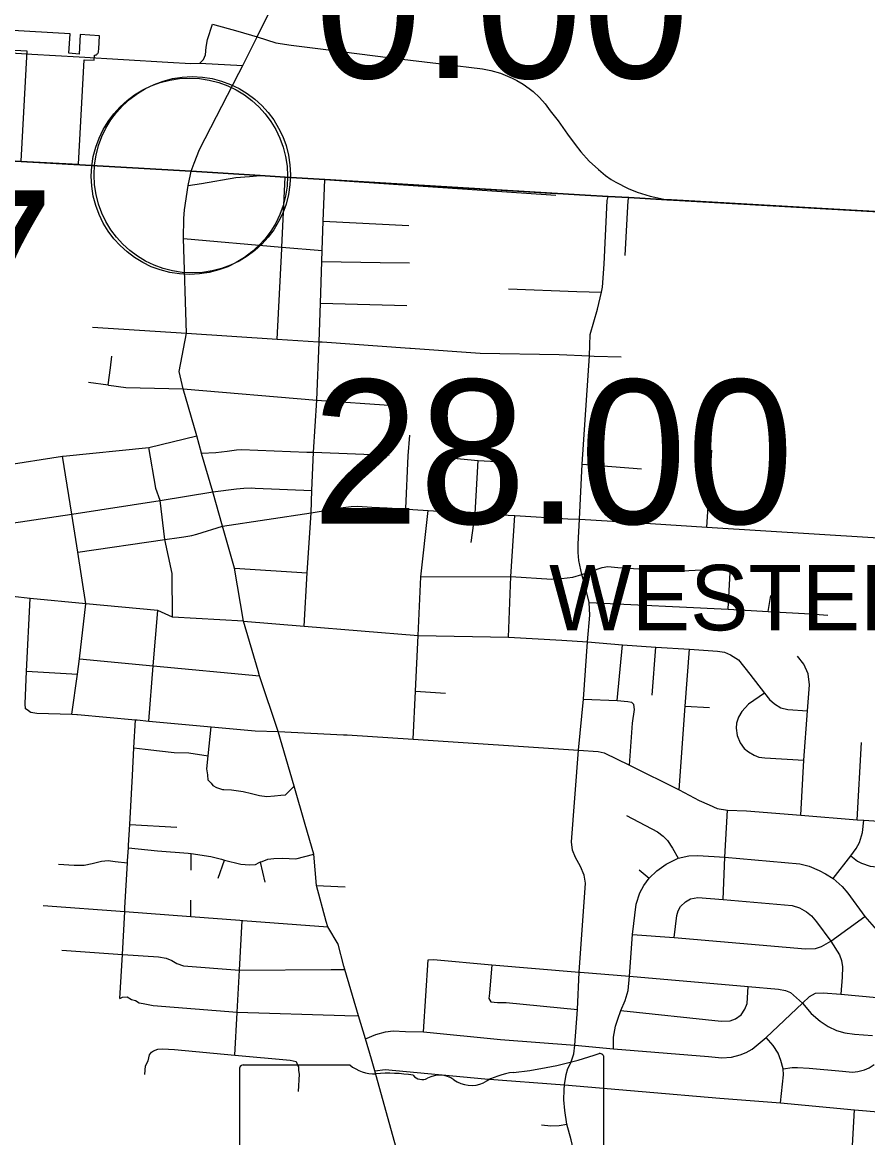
# Model space of a CAD drawing. Extents: x 1659811 to 1934326, y 644115 to 934867.
# Drawn here: x 1846268 to 1852727, y 769950 to 778471 of the extents above; entities that cross this region are included whole.
import ezdxf

# ---------------------------------------------------------------- set-up
doc = ezdxf.new("R2010")
doc.units = 0
for name, color, linetype in [('Default', 7, 'Continuous'), ('GM_X_City_Street', 7, 'Continuous'), ('GM_X_Corporation', 7, 'Continuous'), ('GM_X_Corporation_Text', 7, 'Continuous'), ('GM_X_County', 7, 'Continuous'), ('GM_X_State_Route', 7, 'Continuous'), ('GM_X_State_Shield', 7, 'Continuous'), ('GM_X_Township_Road', 7, 'Continuous')]:
    doc.layers.add(name, color=color, linetype=linetype)

msp = doc.modelspace()

# ---------------------------------------------------------------- linework, layer by layer
at = {"layer": 'Default'}
for centre in [(1847545.6, 777295.2), (1847545.6, 777295.2), (1847567.1, 777306.1)]:
    msp.add_circle(centre, 750, dxfattribs=at)
at = {"layer": 'GM_X_City_Street'}
for points in [[(1846702.3, 778207.4), (1847381, 778167.5), (1847555.8, 778157.5), (1847623.4, 778159.2), (1847653.3, 778186.9), (1847667.9, 778221.6), (1847672.8, 778281.2), (1847683.2, 778338.5), (1847722, 778457.4)], [(1847722, 778457.4), (1847914.9, 778402.9), (1848062.5, 778361.2)], [(1848062.5, 778361.2), (1848204.3, 778313.9), (1848323.1, 778296.8), (1848668.1, 778252.1), (1848705.3, 778247.5)], [(1845512.2, 778280), (1846301.4, 778231), (1846340, 778228.7)], [(1848705.3, 778247.5), (1849084.9, 778200.7), (1849491.2, 778152), (1849783.3, 778116.7), (1849846.9, 778103.7), (1849921.7, 778081.4), (1850011.8, 778043.8), (1850045.8, 778026), (1850093.8, 777997.9), (1850139.5, 777966.3), (1850171.2, 777941.7), (1850218.9, 777897.4), (1850262, 777848.5), (1850300.1, 777795.7), (1850361.8, 777717.8), (1850434.6, 777615.7), (1850491.1, 777538.6), (1850535.8, 777480.6), (1850600, 777410.1), (1850669.3, 777345.7), (1850724, 777300.4), (1850767.5, 777270.4), (1850801.7, 777249.3), (1850896.3, 777202), (1850966.5, 777173.6), (1851065.3, 777144.1), (1851193, 777115.8), (1851228.1, 777113.8), (1851242.2, 777113)], [(1847623.4, 778159.2), (1847952.9, 778140.1)], [(1847535.7, 777223.9), (1847636.2, 777240.2), (1847899.6, 777286), (1848003.3, 777293.9)], [(1848003.3, 777293.9), (1848085.5, 777300.2), (1848275.6, 777289.2), (1848580.5, 777270.7), (1850346.1, 777164.3)], [(1848085.5, 777300.2), (1848275.6, 777289.2), (1848580.5, 777270.7), (1850344.5, 777150.3)], [(1848251.4, 776751), (1848251.5, 776753.6), (1848275.6, 777289.2)], [(1848474.8, 774723.1), (1848481.2, 774895.1), (1848493.4, 775186.1), (1848517.8, 775585.8), (1848536.4, 776026.8), (1848536.5, 776030.6), (1848545.7, 776325), (1848555.7, 776643.2), (1848558.3, 776727.2), (1848558.4, 776731.3), (1848567.4, 776951.3), (1848580.5, 777270.7)], [(1850524.9, 774675.4), (1850544.8, 775094.5), (1850602.9, 775922.8), (1850607.5, 776085.4), (1850663.7, 776279.5), (1850693.2, 776410.2), (1850701.6, 776447.7), (1850713.1, 776623.9), (1850736.1, 777109.6), (1850743.6, 777141.3)], [(1850874, 776688.6), (1850896, 777109.4), (1850903.2, 777132.2)], [(1851193, 777115.8), (1851228.1, 777113.8), (1853976.6, 776957.1), (1854745.5, 776908), (1855849, 776844), (1860837.1, 776510.3)], [(1851242.2, 777113), (1853976.6, 776957.1), (1854745.5, 776908), (1855849, 776844), (1860837.1, 776510.3)], [(1848567.4, 776951.3), (1849220.9, 776919.1)], [(1847499.2, 776818.4), (1848251.5, 776753.6), (1848558.3, 776727.2)], [(1848215.5, 776051.7), (1848250.9, 776741), (1848251.4, 776751)], [(1848555.7, 776643.2), (1849003.1, 776637.4)], [(1849003.1, 776637.4), (1849003.1, 776637.4), (1849226.8, 776634.5)], [(1849982.2, 776435.3), (1850504.8, 776414.8), (1850693.2, 776410.2)], [(1848545.7, 776325), (1849205.5, 776306.6)], [(1846805.9, 776141.3), (1847521.8, 776097.1)], [(1847521.8, 776097.1), (1848215.5, 776051.7), (1848530.5, 776031), (1848536.5, 776030.6), (1848556.3, 776029.2), (1848559.7, 776028.9)], [(1848559.7, 776028.9), (1849228.6, 775981), (1849234, 775980.6)], [(1849234, 775980.6), (1849766.4, 775942.5), (1850368.8, 775934.4), (1850602.9, 775922.8), (1850636.5, 775921.7)], [(1846941.9, 775832.6), (1846953.4, 775920.8)], [(1850636.5, 775921.7), (1850844.4, 775915.2)], [(1846924.6, 775700.4), (1846941.9, 775832.6), (1846941.9, 775832.6)], [(1846774, 775721.5), (1846924.6, 775700.4), (1846928, 775699.9)], [(1846928, 775699.9), (1846929.1, 775699.7), (1847058.4, 775681.6), (1847496.8, 775671.6)], [(1847496.8, 775671.6), (1848517.8, 775585.8), (1849107.9, 775544.2)], [(1846581.4, 775157.7), (1847234.2, 775224.2), (1847601.9, 775312.1)], [(1849199.4, 774757.9), (1849215.8, 775158.6), (1849230.2, 775316.3)], [(1847289.6, 774910.6), (1847288.8, 774912.8), (1847234.2, 775224.2)], [(1845662, 775011.9), (1846119.4, 775086.5), (1846574.8, 775157), (1846581.4, 775157.7)], [(1846754.5, 774027.6), (1846692.2, 774423.5), (1846646.1, 774713.3), (1846574.8, 775157)], [(1847637.9, 775179.4), (1847747.5, 775184.9), (1847834.3, 775195.9), (1847904, 775205.7), (1847943.1, 775208.2), (1848443, 775188.2)], [(1848443, 775188.2), (1848493.4, 775186.1), (1849072.3, 775164.5)], [(1849435.4, 775120.9), (1849462.1, 775147.5), (1849509.3, 775147.5), (1849751.4, 775123.3), (1849986.2, 775110), (1850012.9, 775094.3), (1850015.3, 775076.1), (1850011.7, 775013.1)], [(1851497, 774614.9), (1851535.7, 775203.2)], [(1849697.4, 774496.3), (1849727.2, 774719), (1849751.4, 775123.3)], [(1850544.8, 775094.5), (1850999.9, 775061.1)], [(1845862, 774597.3), (1846187, 774645.8), (1846646.1, 774713.3), (1847320.6, 774818.8), (1847722.8, 774885.3)], [(1847357.9, 774520), (1847320.6, 774818.8), (1847289.6, 774910.6)], [(1847722.8, 774885.3), (1847905.2, 774907.3), (1847960.2, 774913.4), (1848017.7, 774914.7), (1848047, 774913.4)], [(1848047, 774913.4), (1848481.2, 774895.1)], [(1847797.6, 774622.4), (1848474.8, 774723.1), (1848718.8, 774763.8), (1848781.8, 774772.3), (1848830.2, 774774.7), (1848939.1, 774767.4), (1849056.6, 774761.3), (1849370.1, 774742), (1849727.2, 774719), (1850031, 774704.5), (1850435.3, 774679.1), (1850524.9, 774675.4), (1850528.1, 774675.2)], [(1848422.7, 773857.2), (1848444.6, 774266.7), (1848474.8, 774723.1)], [(1849254.6, 772993.9), (1849272, 773361.5), (1849292.1, 773786.1), (1849313.2, 774233.8), (1849370.1, 774742)], [(1849983.8, 773774.8), (1850000.8, 774237.2), (1850031, 774704.5)], [(1847602.1, 774561.7), (1847797.6, 774622.4)], [(1850409.4, 770316.4), (1850411.4, 770354.5), (1850423, 770434), (1850436.6, 770478.6), (1850459.8, 770521.3), (1850483.1, 770591.1), (1850488.9, 770657.1), (1850510.3, 770930.5), (1850523.9, 771215.1), (1850570.7, 771893.9), (1850560.9, 771956.7), (1850533.5, 772021.5), (1850494.2, 772090.2), (1850470.6, 772147.1), (1850464.8, 772209.9), (1850517.2, 772909.9), (1850555, 773301.6), (1850586.7, 773738.5), (1850603.6, 773941.9), (1850598.8, 774038.7), (1850569.7, 774164.6), (1850543.1, 774251.7), (1850520.1, 774359.5), (1850514, 774420), (1850514, 774484.1), (1850524.9, 774675.4)], [(1850528.1, 774675.2), (1851067.2, 774642.7), (1851497, 774614.9), (1852768, 774536.2), (1853358.7, 774501.1), (1854637.4, 774417.4)], [(1846692.2, 774423.5), (1847357.9, 774520), (1847466.9, 774535.8), (1847502.3, 774540.9)], [(1847502.3, 774540.9), (1847563.7, 774549.8), (1847602.1, 774561.7)], [(1847415.3, 773926.6), (1847413.6, 774261.5), (1847357.9, 774520)], [(1847890.5, 774302), (1848444.6, 774266.7)], [(1850313.2, 774217.8), (1850388.1, 774222.7), (1850475.3, 774232.4), (1850543.1, 774251.7), (1850698, 774307.4), (1850741.6, 774314.7), (1850819.1, 774307.4), (1851262.1, 774278.4), (1851509.1, 774290.5)], [(1849313.2, 774233.8), (1849997.8, 774237.2)], [(1849997.8, 774237.2), (1850000.8, 774237.2), (1850313.1, 774217.8), (1850313.2, 774217.8)], [(1851661.6, 773987.9), (1851677.3, 774268.5)], [(1847957.7, 773895.2), (1847415.3, 773926.6), (1847303.1, 773978.5), (1846754.5, 774027.6), (1846328.8, 774070.6), (1846193.7, 774084.9), (1845860, 774116.7), (1845831.4, 774123.8), (1845810.9, 774142.3), (1845803.8, 774177)], [(1852291, 773951.5), (1852303.2, 774184)], [(1846320.4, 773208.2), (1846292.6, 773225.8), (1846289.5, 773263.9), (1846300.1, 773514.1), (1846328.8, 774070.6)], [(1846647.8, 773184.6), (1846688.8, 773492.4), (1846704.2, 773607.7), (1846754.5, 774027.6)], [(1850598.8, 774038.7), (1851661.6, 773987.9), (1851966.6, 773970.9), (1852291, 773951.5), (1852421.8, 773941.9)], [(1851966.6, 773970.9), (1851986, 774092)], [(1847235.3, 773133.1), (1847268.9, 773555.1), (1847303.1, 773978.5)], [(1847957.7, 773895.2), (1848422.7, 773857.2), (1849292.1, 773786.1), (1849983.8, 773774.8), (1850389.3, 773750.4)], [(1850389.3, 773750.4), (1850586.7, 773738.5), (1850853, 773716.7), (1851107.2, 773697.3), (1851366.2, 773682.8), (1851579.3, 773668.3), (1851632.5, 773658.6), (1851678.5, 773639.2), (1851739, 773600.5), (1851826.2, 773491.5), (1851937.4, 773346.4), (1851976, 773298.5), (1852016.1, 773264.5), (1852062.5, 773235.1), (1852116.5, 773221.3), (1852266.3, 773212)], [(1850812.9, 773290.7), (1850853, 773716.7)], [(1851080.2, 773330.9), (1851107.2, 773697.3)], [(1851287.1, 772606.5), (1851333.4, 773247.5), (1851366.2, 773682.8)], [(1846704.2, 773607.7), (1847268.9, 773555.1), (1848081.1, 773479.4)], [(1852215.4, 772415), (1852240.1, 772835.1), (1852266.3, 773212), (1852281.4, 773409.2), (1852271.7, 773494), (1852240.2, 773569), (1852191.8, 773629.5)], [(1846300.1, 773514.1), (1846688.8, 773492.4)], [(1849272, 773361.5), (1849501.3, 773346.1)], [(1851937.4, 773346.4), (1851816.9, 773261.4), (1851765.9, 773205.8), (1851739.7, 773162.6), (1851725.8, 773117.7), (1851722.7, 773077.6), (1851728.8, 773023.6), (1851752, 772967.9), (1851784.5, 772924.7), (1851816.9, 772896.9), (1851858.6, 772873.7), (1851894.1, 772858.3), (1851942, 772852.1), (1852240.1, 772835.1)], [(1850555, 773301.6), (1850812.9, 773290.7), (1850894.8, 773281.5), (1850922.6, 773276.8), (1850941.1, 773259.9)], [(1850907.2, 772796.5), (1850930.3, 773117.7), (1850944.2, 773221.3), (1850941.1, 773259.9)], [(1846320.4, 773208.2), (1846334.3, 773200), (1846378.2, 773193.4), (1846647.8, 773184.6), (1846684, 773183.5), (1846689.1, 773183)], [(1846689.1, 773183), (1847133.6, 773142.5), (1847145.5, 773141.4), (1847235.3, 773133.1), (1847711.4, 773088.9), (1848048.3, 773057.7), (1848222.7, 773052.9)], [(1851333.4, 773247.5), (1851517.2, 773236.7)], [(1847109.7, 772716.7), (1847121.6, 772928.4), (1847133.6, 773142.5)], [(1847688.7, 772866.6), (1847711.4, 773088.9)], [(1848222.7, 773052.9), (1848723.2, 773029.1), (1848750.6, 773027.2)], [(1848750.6, 773027.2), (1849254.6, 772993.9), (1850517.2, 772909.9), (1850667.8, 772900), (1850712.5, 772890.7), (1850907.2, 772796.5), (1851287.1, 772606.5), (1851440, 772526.2), (1851515.7, 772492.2), (1851577.5, 772466), (1851656.2, 772453.6), (1851801.4, 772447.4), (1852215.4, 772415), (1852646.3, 772379.5), (1852697.3, 772376.4), (1852923.1, 772361)], [(1847121.6, 772928.4), (1847205.8, 772918.1), (1847315.5, 772905.6), (1847427.3, 772893), (1847541.2, 772890.4), (1847688.7, 772866.6)], [(1852646.3, 772379.5), (1852678.7, 772969.5)], [(1847710.1, 772658.1), (1847688.6, 772682.6), (1847685.5, 772722.7), (1847678.5, 772767), (1847688.7, 772866.6)], [(1847079.7, 772184.3), (1847088.7, 772343.7), (1847109.7, 772716), (1847109.7, 772716.7)], [(1847710.1, 772658.1), (1847723.7, 772639.7), (1847751.4, 772625), (1847797.1, 772610), (1847802.4, 772609.8), (1847808.8, 772609.7)], [(1847808.8, 772609.7), (1847867, 772608.3), (1847954.7, 772596.3), (1848018.4, 772578.8), (1848080, 772563.4), (1848137.8, 772556), (1848193.9, 772560.8), (1848244.1, 772567.6), (1848278.2, 772570.8), (1848346.3, 772635.9)], [(1850884.8, 772412.1), (1851120.3, 772286.4), (1851165.4, 772253.1), (1851196.8, 772219.7), (1851236.1, 772160.9), (1851279.3, 772086.3), (1851359.7, 772103.9), (1851430.4, 772105.9), (1851634.5, 772092.2), (1852209.6, 772043.1), (1852280.2, 772023.5), (1852356.8, 771992.1), (1852405.8, 771966.5), (1852462.7, 771929.3), (1852531.4, 771868.4), (1852575.6, 771819.4), (1852704.1, 771639.8), (1852795.4, 771537.7)], [(1851622.7, 771770.3), (1851634.5, 772092.2), (1851656.2, 772453.6)], [(1847088.7, 772343.7), (1847448.7, 772323.5)], [(1852462.7, 771929.3), (1852598.2, 772103.9), (1852638.6, 772160.1), (1852664.8, 772206.5), (1852686.5, 772282.2), (1852697.3, 772376.4)], [(1847052.8, 771705.2), (1847072.3, 772051.2), (1847073.1, 772065.7), (1847078.6, 772163.6), (1847079.7, 772183), (1847079.7, 772184.3)], [(1847078.6, 772163.6), (1847300.8, 772142.6), (1847534.4, 772125.2), (1847559.4, 772121.4), (1847707.8, 772099.1), (1847789.3, 772077.2), (1847814, 772071), (1847938.5, 772039.7), (1848004.4, 772034.2), (1848050.4, 772037.1), (1848078.8, 772052.5), (1848088, 772056), (1848143.3, 772077.1), (1848189.4, 772082), (1848255.5, 772086.5), (1848357.4, 772080.1), (1848494.6, 772116.9)], [(1846544.5, 772039.9), (1846664.4, 772031.1), (1846740.4, 772031.3), (1846802.7, 772045.9), (1846873, 772062.3), (1846925.1, 772067.1), (1846977, 772059.9), (1847072.3, 772051.2)], [(1847557.8, 771994), (1847558.8, 772078.9), (1847558.8, 772079)], [(1847558.8, 772079), (1847559.4, 772121.4)], [(1847764.2, 771933.5), (1847814, 772071)], [(1850785.7, 770629.9), (1850785.7, 770719.1), (1850799.3, 770802.5), (1850818.6, 770854.9), (1850841.9, 770920.8), (1850874.5, 770998.5), (1850896, 771075.9), (1850906, 771183.6), (1850929.7, 771502.7), (1850958, 771734.3), (1850985, 771822.1), (1851017.7, 771875.9), (1851057.5, 771933.2), (1851116.4, 771990.1), (1851187, 772041.1), (1851279.3, 772086.3)], [(1852598.2, 772103.9), (1852649.2, 772062.7), (1852680.6, 772047), (1852745.3, 772025.4), (1852924, 772007.8), (1853055.4, 771999.9), (1853338.1, 771980.3)], [(1848123.5, 771903.2), (1848088, 772056), (1848087, 772060.3)], [(1850980.9, 771997.9), (1851057.5, 771933.2)], [(1848515.4, 771878.1), (1848679.8, 771869.4), (1848679.8, 771869.4)], [(1848679.8, 771869.4), (1848734.6, 771866.5)], [(1846427.6, 771724), (1847051.3, 771677.3), (1847555.8, 771639.5), (1847929.1, 771611.5), (1847947.2, 771610.1), (1847954.4, 771609.6)], [(1847555.8, 771639.5), (1847556.5, 771766)], [(1851247.9, 771479.8), (1851269.5, 771646.6), (1851279.3, 771683.9), (1851296.9, 771717.3), (1851336.2, 771752.6), (1851373.5, 771774.2), (1851428.4, 771786), (1851622.7, 771770.3), (1852150.7, 771723.2), (1852205.6, 771705.5), (1852259.6, 771675.1), (1852297.9, 771645.6), (1852336.1, 771600.5), (1852445.1, 771451.3), (1852511.8, 771347.3), (1852526.5, 771304.2), (1852533.4, 771256.1), (1852532.4, 771176.6), (1852521.2, 771045.7)], [(1847014, 771013.2), (1847032.9, 771350.8), (1847051.3, 771677.3), (1847052.8, 771704.2), (1847052.8, 771705.2)], [(1850929.7, 771502.7), (1851247.9, 771479.8), (1852251.7, 771392.5), (1852329.3, 771396.4), (1852375.4, 771410.1), (1852445.1, 771451.3), (1852704.1, 771639.8)], [(1847909.9, 770905.9), (1847910.1, 770909.3), (1847927.1, 771230.4), (1847947.2, 771610.1)], [(1847954.4, 771609.6), (1848602.3, 771561.1)], [(1846570.1, 771384.1), (1847032.9, 771350.8), (1847035.7, 771350.6)], [(1847035.7, 771350.6), (1847308.9, 771331), (1847366.7, 771321.6), (1847410.3, 771304.6), (1847449.8, 771281.6), (1847499.4, 771262.5), (1847927.1, 771230.4), (1848627.8, 771235.4)], [(1849332.9, 770758.1), (1849369.7, 771309.7)], [(1849369.7, 771309.7), (1849409.1, 771311), (1849855.5, 771270.3), (1850523.9, 771215.1), (1850530.2, 771214.6)], [(1848627.8, 771235.4), (1848731.5, 771236.1)], [(1849855.5, 771270.3), (1849837.1, 771053.6), (1849831.9, 771014.2), (1849847.6, 770988), (1849898.9, 770984), (1849965.3, 770982.9), (1850510.3, 770930.5)], [(1850530.2, 771214.6), (1850906, 771183.6), (1851813.4, 771104.8), (1852045.8, 771085.1), (1852098.4, 771074.6), (1852136.5, 771058.9), (1852229.7, 770978.7), (1852295.3, 770900), (1852363.6, 770839.6), (1852425.3, 770798.9), (1852488.4, 770769.9), (1852552.7, 770751.6), (1852626.2, 770741.1), (1852762.7, 770731)], [(1849195.6, 770762.8), (1849332.9, 770758.1), (1849922.5, 770701.7), (1850488.9, 770657.1), (1850785.7, 770629.9), (1851511, 770569.8), (1851611.9, 770560.1), (1851685.6, 770565.9), (1851751.7, 770583.5), (1851799, 770601.9), (1851844.9, 770626.8), (1851951.3, 770714.8), (1852229.7, 770978.7), (1852283.5, 771030), (1852328.2, 771053.6), (1852387.2, 771057.5), (1852521.2, 771045.7), (1852933.5, 771009), (1853206.6, 770985.2), (1853281.1, 770969.5), (1853310.6, 770940.1), (1853308.6, 770883.2), (1853230.8, 770681.3)], [(1850841.9, 770920.8), (1851608, 770841.3), (1851675.9, 770843.2), (1851716.2, 770857.9), (1851759.6, 770889.5), (1851788.5, 770931.5), (1851805.5, 770974.8), (1851813.4, 771104.8)], [(1847014, 771013.2), (1847034.2, 771024.8), (1847068.3, 771026), (1847103.8, 771007.2), (1847133.6, 770998.5), (1847161.3, 770981.8), (1847191.1, 770975.1), (1847268.8, 770959.3), (1847910.1, 770909.3), (1848732.6, 770883.6)], [(1847892.6, 770580.9), (1847909.9, 770905.9), (1847909.9, 770905.9)], [(1848732.6, 770883.6), (1848837.8, 770880.3)], [(1848889.1, 770705.6), (1848969.1, 770739.8), (1849042.7, 770759.4), (1849100.5, 770766), (1849195.6, 770762.8)], [(1852061, 770215.7), (1852082.6, 770429.9), (1852080, 770475.8), (1852064.2, 770540.2), (1852043.2, 770595.3), (1852005.1, 770654.4), (1851951.3, 770714.8)], [(1847255, 770605), (1847271.2, 770614.6), (1847303.5, 770627.9), (1847339.5, 770629.1), (1847431.4, 770622.9), (1847892.6, 770580.9), (1848313.6, 770542.5), (1848359.4, 770533.4), (1848368.9, 770513.2)], [(1847205.2, 770433.8), (1847210.7, 770499.8), (1847229.5, 770537.4), (1847240.5, 770583.3), (1847255, 770605)], [(1848378.3, 770302.6), (1848387.2, 770436.6), (1848379.8, 770462.8), (1848380.5, 770492.8), (1848368.9, 770513.2)], [(1848962.6, 770460.1), (1849041.4, 770470.6), (1849803, 770399.7), (1850411.4, 770354.5), (1851598.6, 770251.3), (1852061, 770215.7), (1852626.3, 770163.3), (1853261.4, 770110.1), (1853540.6, 770086.9), (1853878.1, 770057.8), (1853951.8, 770048.1), (1854004.2, 770034.5), (1854097.3, 769997.6), (1854458, 769830.9)], [(1852080, 770475.8), (1852150.9, 770486.3), (1852188.8, 770486.3)], [(1852188.8, 770486.3), (1852190.3, 770486.3), (1852279.6, 770482.4), (1852535.6, 770457.4), (1852610.5, 770450.9), (1852652.5, 770454.8), (1852702.4, 770467.9), (1852739.2, 770485), (1852776.8, 770510.4)], [(1850384, 768576.7), (1850399.2, 768624.5), (1850469.9, 769546.5), (1850485, 769732), (1850488.9, 769786.3), (1850483.1, 769844.4), (1850461.8, 769933.7), (1850428.8, 770053.9), (1850413.3, 770158.6), (1850405.6, 770240.1), (1850409.4, 770316.4)], [(1852536.4, 769442.6), (1852527.1, 769599), (1852528.9, 769654.2), (1852541.1, 769701), (1852557.9, 769736.5), (1852593.5, 769792.7), (1852603.8, 769825.4), (1852612.2, 769890.9), (1852626.3, 770163.3)], [(1850234.9, 770048.1), (1850306.6, 770040.3), (1850370.6, 770044.2), (1850428.8, 770053.9)]]:
    msp.add_lwpolyline(points, dxfattribs=at)
at = {"layer": 'GM_X_Corporation'}
msp.add_lwpolyline([(1846859.3, 778368.2), (1846710.4, 778378.1), (1846701.7, 778228.9), (1846625, 778234.5), (1846633.8, 778383.1), (1845663.1, 778439), (1845654.1, 778289.5), (1846303.1, 778254.1), (1846258.1, 777411.3), (1846698.8, 777386.5), (1846740.2, 778185.1), (1846816.4, 778180.7), (1846818.8, 778220.6), (1846824.4, 778220.7), (1846829.7, 778221.8), (1846834.4, 778223.5), (1846838.1, 778225.8), (1846841.5, 778229.2), (1846845.7, 778233.9), (1846848.5, 778238.7), (1846850.1, 778243.6), (1846850.5, 778248.4), (1846851.9, 778267.4)], close=True, dxfattribs=at)
at = {"layer": 'GM_X_County'}
for points in [[(1840610.6, 777711.7), (1840923.9, 777694.4), (1842357.6, 777614), (1843361.1, 777563.7), (1845448.6, 777453.4), (1847559.7, 777333.4), (1848085.5, 777300.2), (1848275.6, 777289.2), (1848580.4, 777270.7), (1850568.8, 777150.7), (1850743.6, 777141.2), (1850903.1, 777132.2), (1851193, 777115.8), (1851228.1, 777113.8), (1853976.6, 776957.1), (1854745.5, 776908), (1855849, 776844), (1860837.1, 776510.3)], [(1860837.1, 776510.3), (1855849, 776844), (1854745.5, 776908), (1853976.6, 776957.1), (1851228.1, 777113.8), (1851193, 777115.8), (1850903.1, 777132.2), (1850743.6, 777141.2), (1850568.8, 777150.7), (1848580.4, 777270.7), (1848275.6, 777289.2), (1848085.5, 777300.2), (1847559.7, 777333.4), (1845448.6, 777453.4), (1843361.1, 777563.7), (1842357.6, 777614), (1840923.9, 777694.4), (1840610.6, 777711.7)]]:
    msp.add_lwpolyline(points, dxfattribs=at)
at = {"layer": 'GM_X_State_Route'}
for points in [[(1847922.8, 778081.8), (1847952.9, 778140.1), (1848062.5, 778361.2), (1849351.8, 780964.1), (1849592.5, 781441.7)], [(1847559.7, 777333.4), (1847580.6, 777396.2), (1847623, 777499.9), (1847922.8, 778081.8)], [(1847638.5, 775177.4), (1847637.9, 775179.4), (1847601.9, 775312.1), (1847496.8, 775671.6), (1847467.4, 775803.7), (1847521.8, 776097.1), (1847499.2, 776818.4), (1847503.6, 776972.7), (1847507.5, 777039.8), (1847535.7, 777223.9), (1847554, 777309.5), (1847559.7, 777333.4)], [(1848222.7, 773052.9), (1848081.1, 773479.4), (1848071, 773515.9), (1847957.7, 773895.2), (1847890.5, 774302), (1847797.6, 774622.4), (1847722.8, 774885.3), (1847638.5, 775177.4)], [(1848430.1, 772342.6), (1848346.3, 772635.9), (1848222.7, 773052.9)], [(1848725.3, 771259.9), (1848681.6, 771427.9), (1848602.3, 771561.1), (1848589.9, 771603), (1848515.4, 771878.1), (1848494.6, 772116.9), (1848430.1, 772342.6)], [(1848935.5, 770550.4), (1848889.1, 770705.6), (1848837.8, 770880.3), (1848731.5, 771236.1), (1848725.3, 771259.9)], [(1849636.5, 767699.7), (1849636.8, 767744.4), (1849633.3, 767854.2), (1849615.6, 768024.1), (1849601.5, 768117.9), (1849567.8, 768261.3), (1849532.4, 768394.1), (1849446.2, 768704.5), (1849389.1, 768921.6), (1848962.6, 770460.1), (1848935.5, 770550.4)]]:
    msp.add_lwpolyline(points, dxfattribs=at)
at = {"layer": 'GM_X_State_Shield'}
for p, q in [((1850711.7, 769452.5), (1850711.7, 770558)), ((1847927.4, 770469.3), (1847927.4, 768356)), ((1848770.2, 770505.6), (1847954.8, 770505.6))]:
    msp.add_line(p, q, dxfattribs=at)
for centre, radius, start, end in [((1849719.9, 773386.7), 2952.7, 275.84447, 288.90645), ((1850680.8, 770562.6), 31, 351.86209, 97.738), ((1847959.2, 770473.8), 32.3, 98.1301, 188.1301), ((1848964.4, 770751), 312.9, 231.61951, 271.11188), ((1849068.1, 769319.2), 1123.2, 80.48669, 94.98827), ((1850096.5, 769860.2), 594, 97.34618, 120.76885), ((1849323.1, 770484.7), 90.3, 219.79206, 297.10237), ((1849455.6, 770240.5), 187.7, 54.46668, 119.14113), ((1849697.8, 770575.5), 225.8, 233.85621, 294.82819)]:
    msp.add_arc(centre, radius, start, end, dxfattribs=at)
at = {"layer": 'GM_X_Township_Road'}
msp.add_lwpolyline([(1846340, 778228.7), (1846702.3, 778207.4)], dxfattribs=at)

# ---------------------------------------------------------------- texts
at = {"layer": 'Default'}
for s, p in [('0.00', (1848502.7, 778045.2)), ('28.27', (1842828.4, 776087.8)), ('28.00', (1848481.2, 774640.5))]:
    msp.add_text(s, height=1100, dxfattribs=at).set_placement(p)
at = {"layer": 'GM_X_Corporation_Text'}
msp.add_text('WESTERVILLE', height=500, rotation=0.00001, dxfattribs=at).set_placement((1850292.8, 773826.2))

doc.saveas('drawing.dxf')
